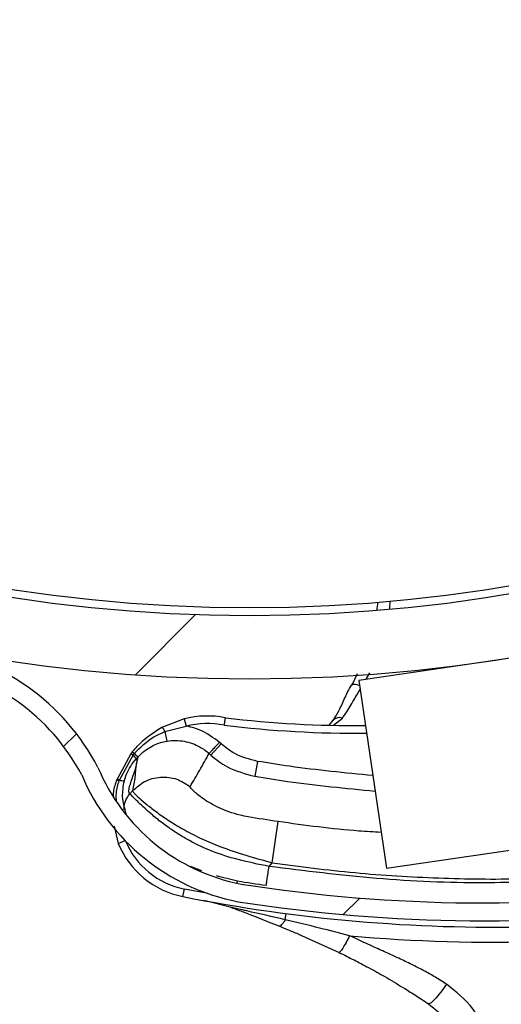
# Model space of a CAD drawing. Header units: inches. Extents: x 170 to 284, y 215 to 248.
# Tile 504 of 656: x 211.0846 to 211.1497, y 224.5616 to 224.6947. Entities that reach past the tile are written whole.
import ezdxf

# ---------------------------------------------------------------- set-up
doc = ezdxf.new("R2010")
doc.units = ezdxf.units.IN
doc.header["$LTSCALE"] = 0.25
doc.header["$MEASUREMENT"] = 0
doc.layers.add('RH FRONT OF HOOD', color=7, linetype='Continuous')
pattern_1 = [(45, (200.7563139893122, 218.4993357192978), (-0.03026527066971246, 0.03026527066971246), [])]

msp = doc.modelspace()

# ---------------------------------------------------------------- hatches: boundary and pattern name
at = {"layer": 'RH FRONT OF HOOD'}
h = msp.add_hatch(dxfattribs=at)
h.set_pattern_fill('ANSI31', color=256, scale=0.34241245, angle=2.8e-322, style=0)
h.set_pattern_definition([(45, (200.7896657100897, 218.4993357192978), (-0.03026527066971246, 0.03026527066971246), [])])
edge = h.paths.add_edge_path(flags=0)
edge.add_arc((211.0763061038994, 224.3915581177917), 0.021400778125, 89.9999999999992, 390.52248781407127, ccw=False)
edge.add_line((211.0763061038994, 224.4129588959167), (211.1490687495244, 224.4129588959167))
edge.add_arc((211.1490687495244, 224.8238538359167), 0.4108949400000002, 270, 450.0000000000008)
edge.add_line((211.1490687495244, 225.2347487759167), (210.6654111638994, 225.2347487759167))
edge.add_arc((210.6654111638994, 225.2390289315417), 0.004280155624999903, 180.0000000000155, 269.9999999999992, ccw=False)
edge.add_line((210.6611310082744, 225.2390289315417), (210.6611310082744, 225.2818304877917))
edge.add_arc((210.6654111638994, 225.2818304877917), 0.004280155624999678, 360, 540, ccw=False)
edge.add_line((210.6696913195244, 225.2818304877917), (210.6696913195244, 225.2390289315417))
edge.add_line((210.6696913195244, 225.2390289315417), (210.6664589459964, 225.2390289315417))
edge.add_line((210.6664589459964, 225.2390289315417), (210.6664589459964, 225.2818304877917))
edge.add_arc((210.6654111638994, 225.2818304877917), 0.001047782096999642, 360, 540.0000000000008)
edge.add_line((210.6643633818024, 225.2818304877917), (210.6643633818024, 225.2390289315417))
edge.add_arc((210.6654111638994, 225.2390289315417), 0.001047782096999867, 180, 270)
edge.add_line((210.6654111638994, 225.2379811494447), (211.1490687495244, 225.2379811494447))
edge.add_arc((211.1490687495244, 224.8238538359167), 0.4141273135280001, 269.9999999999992, 450, ccw=False)
edge.add_line((211.1490687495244, 224.4097265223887), (211.0763061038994, 224.4097265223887))
edge.add_arc((211.0763061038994, 224.3915581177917), 0.018168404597, 450.0000000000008, 750.5224878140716)
edge.add_arc((211.0910543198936, 224.4002532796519), 0.001047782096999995, 390.5224878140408, 495.0000000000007)
edge.add_line((211.0903134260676, 224.4009941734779), (211.0816182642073, 224.3922990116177))
edge.add_line((211.0816182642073, 224.3922990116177), (211.0793326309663, 224.3945846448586))
edge.add_line((211.0793326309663, 224.3945846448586), (211.0880277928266, 224.4032798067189))
edge.add_arc((211.0910543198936, 224.4002532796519), 0.004280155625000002, 390.522487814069, 495.0000000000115, ccw=False)
h = msp.add_hatch(dxfattribs=at)
h.set_pattern_fill('ANSI31', color=256, scale=0.34241245, style=0)
h.set_pattern_definition(pattern_1)
edge = h.paths.add_edge_path(flags=0)
edge.add_line((211.1157170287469, 225.2304686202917), (210.7733045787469, 225.2304686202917))
edge.add_line((210.7733045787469, 225.2304686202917), (210.7733045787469, 225.2347487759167))
edge.add_line((210.7733045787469, 225.2347487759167), (211.1157170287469, 225.2347487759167))
edge.add_arc((211.1157170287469, 224.8238538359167), 0.4108949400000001, 269.9999999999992, 450, ccw=False)
edge.add_line((211.1157170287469, 224.4129588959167), (211.0429543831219, 224.4129588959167))
edge.add_line((211.0429543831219, 224.4129588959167), (211.0429543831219, 224.4172390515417))
edge.add_line((211.0429543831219, 224.4172390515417), (211.1157170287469, 224.4172390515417))
edge.add_arc((211.1157170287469, 224.8238538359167), 0.406614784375, 270, 450.0000000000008)
h = msp.add_hatch(dxfattribs=at)
h.set_pattern_fill('ANSI32', color=256, scale=0.34241245, angle=2.8e-322, style=0)
h.set_pattern_definition([(45, (200.7563139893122, 218.4993357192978), (-0.09079581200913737, 0.09079581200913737), []), (45, (200.8168445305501, 218.4993357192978), (-0.09079581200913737, 0.09079581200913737), [])])
edge = h.paths.add_edge_path(flags=0)
edge.add_arc((211.115717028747, 224.8238538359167), 0.2182879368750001, 180, 540, ccw=False)
edge = h.paths.add_edge_path(flags=0)
edge.add_arc((211.115717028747, 224.8238538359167), 0.2097276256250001, 180, 540, ccw=False)
h = msp.add_hatch(dxfattribs=at)
h.set_pattern_fill('ANSI31', color=256, scale=0.34241245, angle=2.8e-322, style=0)
h.set_pattern_definition(pattern_1)
edge = h.paths.add_edge_path(flags=0)
edge.add_arc((211.2624806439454, 224.6173417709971), 0.001712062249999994, 187.6823523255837, 209.892772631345)
edge.add_line((211.2609963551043, 224.6164885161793), (211.2589035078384, 224.6152854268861))
edge.add_arc((211.2624806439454, 224.6173417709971), 0.004126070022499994, 187.6823523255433, 209.8927726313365, ccw=False)
edge.add_arc((211.2713034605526, 224.6185318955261), 0.01302879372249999, 139.1585197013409, 187.6823523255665, ccw=False)
edge.add_arc((211.2749929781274, 224.6147452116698), 0.01830194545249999, 457.6823523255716, 497.7437253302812, ccw=False)
edge.add_arc((211.2741186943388, 224.6212265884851), 0.01176186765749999, 389.82321001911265, 457.68235232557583, ccw=False)
edge.add_arc((211.2712016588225, 224.61851816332), 0.01566536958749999, 332.9394203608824, 393.1131521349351, ccw=False)
edge.add_arc((211.2624589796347, 224.6226252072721), 0.02532140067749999, 310.5366005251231, 333.66328566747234, ccw=False)
edge.add_arc((211.269860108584, 224.6154003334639), 0.01504902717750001, 269.83807069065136, 306.9970019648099, ccw=False)
edge.add_arc((211.2695219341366, 224.6278968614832), 0.02754708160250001, 190.990855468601, 270.614926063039, ccw=False)
edge.add_arc((211.2341904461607, 224.6198485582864), 0.008748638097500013, 378.6409712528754, 525.6237845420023)
edge.add_arc((211.169741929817, 224.6311945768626), 0.05672062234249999, 277.25298805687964, 350.69225205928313, ccw=False)
edge.add_arc((211.1473883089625, 224.7879449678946), 0.2150521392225, 261.1083798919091, 277.88840595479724, ccw=False)
edge.add_arc((211.1196055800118, 224.6038046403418), 0.02884824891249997, 202.8411957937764, 259.0961091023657, ccw=False)
edge.add_arc((211.0678650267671, 224.579342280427), 0.0284373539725, 387.8029462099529, 441.4014199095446)
edge.add_arc((211.0702884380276, 224.5926259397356), 0.01494630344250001, 442.9737931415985, 498.2295444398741)
edge.add_arc((211.0725446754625, 224.5894751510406), 0.0187470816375, 495.64022688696, 529.1219683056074)
edge.add_arc((211.0674624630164, 224.5910354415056), 0.0134739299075, 531.5599097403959, 569.9559980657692)
edge.add_arc((211.0608493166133, 224.5875520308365), 0.006011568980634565, 212.6648849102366, 233.3999259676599)
edge.add_arc((211.0667341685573, 224.5982275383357), 0.01816498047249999, 238.5816124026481, 277.6823523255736)
edge.add_arc((211.0677000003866, 224.5910674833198), 0.01094007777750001, 277.6823523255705, 367.682352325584)
edge.add_arc((211.0766924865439, 224.5922804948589), 0.001866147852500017, 367.6823523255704, 383.3245987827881)
edge.add_line((211.0784061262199, 224.5930193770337), (211.0806228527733, 224.5939751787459))
edge.add_arc((211.0766924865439, 224.5922804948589), 0.004280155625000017, 367.68235232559, 383.3245987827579, ccw=False)
edge.add_arc((211.0677000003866, 224.5910674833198), 0.01335408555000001, 277.68235232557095, 367.6823523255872, ccw=False)
edge.add_arc((211.0667341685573, 224.5982275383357), 0.020578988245, 238.2937106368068, 277.6823523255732, ccw=False)
edge.add_arc((211.0608493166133, 224.5875520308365), 0.008425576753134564, 212.2600195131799, 234.1820632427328, ccw=False)
edge.add_arc((211.0674624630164, 224.5910354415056), 0.01588793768, 171.3726545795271, 210.1529330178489, ccw=False)
edge.add_arc((211.0725446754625, 224.5894751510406), 0.02116108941, 495.78688309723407, 529.2595240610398, ccw=False)
edge.add_arc((211.0702884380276, 224.5926259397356), 0.01736031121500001, 442.8626004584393, 498.0482056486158, ccw=False)
edge.add_arc((211.0678650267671, 224.579342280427), 0.030851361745, 387.6005096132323, 441.4618899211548, ccw=False)
edge.add_arc((211.1196055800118, 224.6038046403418), 0.02643424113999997, 202.6240618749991, 259.0059654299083)
edge.add_arc((211.1473883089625, 224.7879449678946), 0.21263813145, 261.1200207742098, 277.8920418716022)
edge.add_arc((211.169741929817, 224.6311945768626), 0.05430661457, 277.2389789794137, 350.7968871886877)
edge.add_arc((211.2341904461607, 224.6198485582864), 0.01116264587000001, 377.74339121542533, 526.2114395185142, ccw=False)
edge.add_arc((211.2695219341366, 224.6278968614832), 0.02513307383, 190.653752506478, 270.6530101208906)
edge.add_arc((211.269860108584, 224.6154003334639), 0.01263501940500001, 269.7653996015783, 306.6650491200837)
edge.add_arc((211.2624589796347, 224.6226252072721), 0.022907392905, 310.726658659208, 333.7020675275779)
edge.add_arc((211.2712016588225, 224.61851816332), 0.01325136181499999, 332.8745927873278, 393.4176020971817)
edge.add_arc((211.2741186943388, 224.6212265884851), 0.009347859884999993, 389.4048764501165, 457.6823523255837)
edge.add_arc((211.2749929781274, 224.6147452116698), 0.01588793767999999, 457.6823523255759, 497.6345312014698)
edge.add_arc((211.2713034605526, 224.6185318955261), 0.01061478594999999, 499.3168536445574, 547.6823523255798)

# ---------------------------------------------------------------- linework, layer by layer
for p, q in [((211.1643517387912, 224.6103651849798), (211.1304733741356, 224.6053933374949)), ((211.1302732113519, 224.6062876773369), (211.129516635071, 224.6047722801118)), ((211.1314754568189, 224.6055403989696), (211.1319877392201, 224.6064061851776)), ((211.1304733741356, 224.6053933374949), (211.1342022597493, 224.5799845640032)), ((211.106867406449, 224.600200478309), (211.1038489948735, 224.599035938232)), ((211.106867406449, 224.600200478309), (211.1071151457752, 224.5992035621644)), ((211.1265211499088, 224.5993644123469), (211.1269944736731, 224.6000271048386)), ((211.1270640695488, 224.5993262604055), (211.1282504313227, 224.6002951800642)), ((211.1042739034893, 224.5984851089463), (211.1071151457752, 224.5992035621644)), ((211.1042739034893, 224.5984851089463), (211.1045008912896, 224.5971700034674)), ((211.1118608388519, 224.5968135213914), (211.1104841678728, 224.5952901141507)), ((211.1118608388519, 224.5968135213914), (211.1116198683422, 224.5970312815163)), ((211.0996747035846, 224.5954835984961), (211.0977918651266, 224.5920597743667)), ((211.0999501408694, 224.5953002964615), (211.1001284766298, 224.5955163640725)), ((211.1102431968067, 224.5955078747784), (211.1104841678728, 224.5952901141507)), ((211.0981011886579, 224.5919190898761), (211.0999501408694, 224.5953002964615)), ((211.1005952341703, 224.5950279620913), (211.100390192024, 224.5940605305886)), ((211.1167605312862, 224.5944508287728), (211.1164257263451, 224.5924250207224)), ((211.0977677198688, 224.5919934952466), (211.0977673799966, 224.5919925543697)), ((211.0977915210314, 224.592058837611), (211.0977677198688, 224.5919934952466)), ((211.0977918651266, 224.5920597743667), (211.0977915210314, 224.592058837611)), ((211.0980793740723, 224.5918516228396), (211.0980797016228, 224.5918526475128)), ((211.0980797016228, 224.5918526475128), (211.0981008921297, 224.5919181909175)), ((211.0981008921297, 224.5919181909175), (211.0981011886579, 224.5919190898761)), ((211.0987773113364, 224.5918207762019), (211.0987775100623, 224.5918215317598)), ((211.0998841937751, 224.5904561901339), (211.0995230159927, 224.5900565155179)), ((211.1187675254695, 224.5807144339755), (211.1195758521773, 224.586302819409)), ((211.0973903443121, 224.5856995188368), (211.097958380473, 224.5833550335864)), ((211.097958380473, 224.5833550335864), (211.0988821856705, 224.5837356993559)), ((211.1342022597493, 224.5799845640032), (211.1584648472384, 224.58354524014)), ((211.1076579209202, 224.5802642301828), (211.1091898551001, 224.5796699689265)), ((211.11833878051, 224.580239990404), (211.1187675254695, 224.5807144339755)), ((211.1140357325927, 224.5779638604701), (211.1140917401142, 224.5783027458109)), ((211.1067061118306, 224.5761657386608), (211.1069060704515, 224.5771733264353)), ((211.1101174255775, 224.5765613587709), (211.1069060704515, 224.5771733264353)), ((211.1130703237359, 224.5747350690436), (211.109530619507, 224.5756247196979)), ((211.120530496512, 224.5730300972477), (211.1206408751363, 224.5738708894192)), ((211.1223021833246, 224.5710815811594), (211.1278085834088, 224.568609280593))]:
    msp.add_line(p, q, dxfattribs=at)
at = {"layer": 'RH FRONT OF HOOD', "flags": 128}
msp.add_lwpolyline([(211.129516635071, 224.6047722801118), (211.1295825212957, 224.6048377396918), (211.1296869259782, 224.6048775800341), (211.1298269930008, 224.6048907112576), (211.1299988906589, 224.6048767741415), (211.1301979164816, 224.6048361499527), (211.1304186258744, 224.6047699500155), (211.1305731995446, 224.6047131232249)], dxfattribs=at)
at = {"layer": 'RH FRONT OF HOOD'}
for radius in [0.218287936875, 0.2097276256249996, 0.20865758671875]:
    msp.add_circle((211.1157170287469, 224.8238538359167), radius, dxfattribs=at)
for centre, radius, start, end in [((211.1157170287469, 224.8238538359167), 0.4141273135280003, 270, 90), ((211.1157170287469, 224.8238538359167), 0.4108949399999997, 270, 90), ((211.1157170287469, 224.8238538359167), 0.406614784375, 270, 90), ((211.1071130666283, 224.6180121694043), 0.0260233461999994, 352.9867047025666, 355.3833265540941), ((211.1070831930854, 224.6182336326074), 0.02773540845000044, 353.2641087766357, 355.5146859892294), ((211.0678650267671, 224.579342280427), 0.03085136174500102, 27.60050961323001, 81.46188992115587), ((211.0678650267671, 224.579342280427), 0.02843735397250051, 27.80294620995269, 81.40141990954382), ((211.110005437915, 224.5875728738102), 0.01301167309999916, 79.18491049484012, 103.955633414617), ((211.110005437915, 224.5875728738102), 0.01198443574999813, 79.0234498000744, 103.9556334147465), ((211.1300893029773, 224.7448053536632), 0.1455252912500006, 263.036776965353, 270.5041230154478), ((211.1278584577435, 224.5992435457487), 0.001122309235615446, 69.55816570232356, 137.6291869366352), ((211.1030254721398, 224.5979613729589), 0.001353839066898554, 22.75879212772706, 52.53425372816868), ((211.1300893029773, 224.7448053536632), 0.1465525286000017, 263.0229707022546, 270.5594522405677), ((211.1196055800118, 224.6038046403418), 0.02643424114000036, 202.6240618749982, 259.0059654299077), ((211.1196055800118, 224.6038046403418), 0.02884824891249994, 202.8411957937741, 259.0961091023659), ((211.0985634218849, 224.5933390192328), 0.00156417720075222, 239.4080465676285, 251.9734043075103), ((211.0985650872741, 224.5933437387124), 0.001568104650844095, 239.4366189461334, 251.9686989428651), ((211.0986103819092, 224.5934494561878), 0.001613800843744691, 239.5084450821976, 251.5964417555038), ((211.0986101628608, 224.5934485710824), 0.001611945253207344, 239.4928350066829, 251.5938102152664), ((211.0987563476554, 224.5940723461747), 0.002251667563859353, 253.0763074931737, 270.5334481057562), ((211.0987573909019, 224.5940751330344), 0.002253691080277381, 253.0721173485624, 270.5114979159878), ((211.1090389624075, 224.5879209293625), 0.01095719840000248, 202.3947377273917, 258.7753310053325), ((211.1090389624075, 224.5879209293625), 0.01198443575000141, 202.3947377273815, 258.7753310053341), ((211.1473883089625, 224.7879449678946), 0.2126381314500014, 261.1200207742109, 277.8920418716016), ((211.1487640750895, 224.7880950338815), 0.2160622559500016, 258.775331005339, 271.3111233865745), ((211.1473883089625, 224.7879449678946), 0.2150521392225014, 261.1083798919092, 277.8884059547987), ((211.1487640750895, 224.7880950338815), 0.218095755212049, 264.8615755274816, 271.8007834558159)]:
    msp.add_arc(centre, radius, start, end, dxfattribs=at)
for points, knots in [([(211.1270178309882, 224.5999902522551), (211.1272537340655, 224.6003684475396), (211.1277623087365, 224.6011837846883), (211.1285201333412, 224.6028615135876), (211.1291253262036, 224.6042018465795), (211.1295985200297, 224.6048919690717), (211.1296445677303, 224.6049591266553)], [0, 0, 0, 0, 0.28394206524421, 0.6121401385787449, 0.9622563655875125, 1, 1, 1, 1]), ([(211.1282504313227, 224.6002951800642), (211.1283655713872, 224.6004419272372), (211.1288877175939, 224.6011074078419), (211.1295897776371, 224.6023857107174), (211.1303241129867, 224.6036059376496), (211.1306549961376, 224.6041557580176)], [0, 0, 0, 0, 0.1345182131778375, 0.6100237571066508, 1, 1, 1, 1]), ([(211.1122873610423, 224.5993380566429), (211.1122888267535, 224.5993473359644), (211.1123006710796, 224.5994223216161), (211.1123303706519, 224.5996105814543), (211.1123739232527, 224.5998874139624), (211.1124143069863, 224.6001448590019), (211.1124416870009, 224.6003197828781), (211.1124451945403, 224.600342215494), (211.1124469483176, 224.6003534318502)], [0, 0, 0, 0, 0.01753608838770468, 0.141708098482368, 0.3563943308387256, 0.570964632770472, 0.7854813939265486, 1, 1, 1, 1]), ([(211.1038489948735, 224.599035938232), (211.1026468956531, 224.5982549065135), (211.1011757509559, 224.5972990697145), (211.100060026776, 224.595959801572), (211.0998559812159, 224.5957148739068)], [0, 0, 0, 0, 0.8171182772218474, 0.9999999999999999, 0.9999999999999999, 0.9999999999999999, 0.9999999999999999]), ([(211.1001287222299, 224.5955166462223), (211.100953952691, 224.596342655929), (211.1021813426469, 224.5975712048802), (211.1037574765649, 224.5982595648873), (211.1042739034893, 224.5984851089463)], [0, 0, 0, 0, 0.6723457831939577, 1, 1, 1, 1]), ([(211.1116198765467, 224.5970312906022), (211.1108141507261, 224.5976307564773), (211.1094799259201, 224.5986234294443), (211.1078303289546, 224.5990819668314), (211.1071511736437, 224.5991974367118), (211.1071151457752, 224.5992035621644)], [0, 0, 0, 0, 0.5907811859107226, 0.9782917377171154, 1, 1, 1, 1]), ([(211.1005919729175, 224.59502435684), (211.1005919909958, 224.5950243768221), (211.1009403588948, 224.5954094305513), (211.101873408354, 224.5962255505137), (211.1032543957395, 224.5969068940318), (211.1042267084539, 224.5971121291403), (211.1045008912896, 224.5971700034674)], [0, 0, 0, 0, 1.782673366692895e-05, 0.3435204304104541, 0.814879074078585, 1, 1, 1, 1]), ([(211.1045008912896, 224.5971700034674), (211.104522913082, 224.5971737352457), (211.1052994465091, 224.597305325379), (211.1068868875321, 224.5972928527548), (211.1088347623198, 224.5965914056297), (211.1098710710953, 224.5958440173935), (211.1102433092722, 224.5955077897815), (211.1102433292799, 224.5955077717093)], [0, 0, 0, 0, 0.01087401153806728, 0.3834398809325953, 0.7558119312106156, 0.9999868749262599, 1, 1, 1, 1]), ([(211.1167605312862, 224.5944508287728), (211.1156974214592, 224.5947228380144), (211.1138960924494, 224.5951837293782), (211.1124524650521, 224.5963397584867), (211.1118608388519, 224.5968135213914)], [0, 0, 0, 0, 0.5901808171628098, 1, 1, 1, 1]), ([(211.0998559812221, 224.5957148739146), (211.0998559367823, 224.5957148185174), (211.0997946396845, 224.5956384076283), (211.0997346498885, 224.5955609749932), (211.0996747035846, 224.5954835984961)], [0, 0, 0, 0, 0.0007249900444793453, 0.9999999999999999, 0.9999999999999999, 0.9999999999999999, 0.9999999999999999]), ([(211.1001284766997, 224.5955163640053), (211.100146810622, 224.595498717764), (211.100256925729, 224.5953927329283), (211.100423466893, 224.5952283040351), (211.1005714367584, 224.5950728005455), (211.1005873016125, 224.5950429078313), (211.1005952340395, 224.5950279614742)], [0, 0, 0, 0, 0.06242876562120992, 0.3749525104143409, 0.6874762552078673, 1, 1, 1, 1]), ([(211.107666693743, 224.5910259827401), (211.1081011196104, 224.5917638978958), (211.1089699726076, 224.5932397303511), (211.1098188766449, 224.5947517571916), (211.1102433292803, 224.5955077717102)], [0, 0, 0, 0, 0.4999992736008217, 1, 1, 1, 1]), ([(211.0987775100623, 224.5918215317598), (211.098867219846, 224.5921157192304), (211.0991986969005, 224.5932027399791), (211.0998376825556, 224.5941912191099), (211.1003938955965, 224.5948054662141), (211.1003939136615, 224.594805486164)], [0, 0, 0, 0, 0.2706300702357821, 0.9999763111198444, 1, 1, 1, 1]), ([(211.0995230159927, 224.5900565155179), (211.0994693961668, 224.5901570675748), (211.099356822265, 224.5903681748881), (211.099468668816, 224.590990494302), (211.0997126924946, 224.5917848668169), (211.1000163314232, 224.592632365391), (211.1003131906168, 224.5934770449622), (211.100413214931, 224.5939183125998), (211.1004639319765, 224.5941420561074)], [0, 0, 0, 0, 0.1574760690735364, 0.3306182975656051, 0.4911886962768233, 0.6742546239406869, 0.8348317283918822, 1, 1, 1, 1]), ([(211.0999501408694, 224.5953002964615), (211.0999679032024, 224.5952827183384), (211.1000746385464, 224.5951770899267), (211.1002350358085, 224.5950124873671), (211.100375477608, 224.5948549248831), (211.1003877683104, 224.594821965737), (211.1003939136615, 224.5948054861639)], [0, 0, 0, 0, 0.0623937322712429, 0.3749291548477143, 0.6874645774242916, 1, 1, 1, 1]), ([(211.1003936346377, 224.594805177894), (211.1004437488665, 224.5948605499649), (211.1005109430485, 224.594934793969), (211.1005781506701, 224.5950090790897), (211.1005952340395, 224.5950279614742)], [0, 0, 0, 0, 0.7458120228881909, 1, 1, 1, 1]), ([(211.1004639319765, 224.5941420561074), (211.1004768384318, 224.594238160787), (211.1005027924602, 224.5944314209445), (211.1004847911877, 224.5946584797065), (211.100423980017, 224.5947563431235), (211.1003936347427, 224.5948051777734)], [0, 0, 0, 0, 0.3313600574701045, 0.6663431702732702, 1, 1, 1, 1]), ([(211.1104841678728, 224.5952901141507), (211.1104841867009, 224.5952900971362), (211.1111583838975, 224.594680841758), (211.1129778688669, 224.5933371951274), (211.1151452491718, 224.5927637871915), (211.1164257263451, 224.5924250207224)], [0, 0, 0, 0, 1.142795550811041e-05, 0.4092118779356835, 1, 1, 1, 1]), ([(211.1323609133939, 224.5925315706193), (211.1286127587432, 224.5928908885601), (211.1233941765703, 224.593391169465), (211.1182187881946, 224.5942178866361), (211.1167605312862, 224.5944508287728)], [0, 0, 0, 0, 0.7182323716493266, 1, 1, 1, 1]), ([(211.100390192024, 224.5940605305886), (211.1003606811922, 224.5938438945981), (211.1002792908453, 224.5932464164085), (211.1002144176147, 224.5921597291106), (211.1000094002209, 224.591102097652), (211.0998841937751, 224.5904561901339)], [0, 0, 0, 0, 0.1812946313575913, 0.50000735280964, 1, 1, 1, 1]), ([(211.0977673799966, 224.5919925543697), (211.0975618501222, 224.5914352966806), (211.0972912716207, 224.5907016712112), (211.0972666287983, 224.5899290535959), (211.0972607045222, 224.5897433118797)], [0, 0, 0, 0, 0.7595942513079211, 0.9999999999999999, 0.9999999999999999, 0.9999999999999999, 0.9999999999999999]), ([(211.0977279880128, 224.5890639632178), (211.0976997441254, 224.5894337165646), (211.0976273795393, 224.5903810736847), (211.0979081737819, 224.5912946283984), (211.0980793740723, 224.5918516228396)], [0, 0, 0, 0, 0.3902998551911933, 1, 1, 1, 1]), ([(211.0990393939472, 224.587356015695), (211.0988112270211, 224.5881238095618), (211.0983736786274, 224.5895961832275), (211.0986466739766, 224.591100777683), (211.0987773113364, 224.5918207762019)], [0, 0, 0, 0, 0.5214667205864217, 1, 1, 1, 1]), ([(211.0998841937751, 224.5904561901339), (211.1004028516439, 224.5909188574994), (211.1014802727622, 224.5918799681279), (211.1036507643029, 224.5924339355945), (211.1058791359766, 224.5922020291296), (211.107085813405, 224.5914081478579), (211.107666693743, 224.5910259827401)], [0, 0, 0, 0, 0.2406941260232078, 0.4999999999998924, 0.7593058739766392, 0.9999999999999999, 0.9999999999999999, 0.9999999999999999, 0.9999999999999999]), ([(211.1164257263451, 224.5924250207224), (211.1178992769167, 224.5921899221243), (211.1232879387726, 224.5913301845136), (211.1287214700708, 224.5908093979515), (211.1326691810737, 224.5904310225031)], [0, 0, 0, 0, 0.2734538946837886, 1, 1, 1, 1]), ([(211.0998841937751, 224.5904561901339), (211.0999261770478, 224.5903817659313), (211.1000115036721, 224.5902305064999), (211.1007301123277, 224.5895317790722), (211.1018066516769, 224.5886064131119), (211.1031738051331, 224.5875493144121), (211.1048940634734, 224.5863608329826), (211.1069099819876, 224.5851442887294), (211.109225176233, 224.5839530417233), (211.1119611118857, 224.5827798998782), (211.1152018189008, 224.5817678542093), (211.1175688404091, 224.5810685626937), (211.1187675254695, 224.5807144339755)], [0, 0, 0, 0, 0.1094013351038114, 0.2223468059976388, 0.3151791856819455, 0.4102231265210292, 0.5012749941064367, 0.5946006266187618, 0.6834485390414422, 0.774533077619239, 0.8858211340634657, 0.9999999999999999, 0.9999999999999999, 0.9999999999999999, 0.9999999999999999]), ([(211.115520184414, 224.586945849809), (211.1155201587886, 224.5869458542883), (211.1151492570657, 224.5870106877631), (211.1136889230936, 224.5873176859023), (211.1113489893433, 224.5881872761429), (211.109257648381, 224.5894538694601), (211.1078770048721, 224.5906252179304), (211.1077416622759, 224.5908831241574), (211.107666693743, 224.5910259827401)], [0, 0, 0, 0, 4.497367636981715e-06, 0.06509473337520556, 0.261670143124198, 0.4753105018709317, 0.7093656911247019, 0.9999999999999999, 0.9999999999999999, 0.9999999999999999, 0.9999999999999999]), ([(211.0987346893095, 224.5878937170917), (211.0987373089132, 224.5880859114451), (211.0987427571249, 224.5884856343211), (211.0989443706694, 224.5892564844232), (211.0992950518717, 224.5897413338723), (211.0995230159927, 224.5900565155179)], [0, 0, 0, 0, 0.2447599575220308, 0.5090480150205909, 1, 1, 1, 1]), ([(211.11833878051, 224.580239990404), (211.1169308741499, 224.5805302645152), (211.1142730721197, 224.5810782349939), (211.1105975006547, 224.5822124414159), (211.1079930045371, 224.5834780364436), (211.10612750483, 224.5845704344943), (211.1049711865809, 224.5853375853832), (211.1040443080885, 224.5860113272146), (211.1033008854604, 224.5865859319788), (211.1025124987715, 224.5872311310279), (211.1016818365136, 224.5879604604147), (211.1006309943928, 224.5889582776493), (211.0997455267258, 224.5898378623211), (211.0995927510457, 224.58998798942), (211.0995230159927, 224.5900565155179)], [0, 0, 0, 0, 0.1307156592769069, 0.2467609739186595, 0.3577928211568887, 0.4170971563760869, 0.4791482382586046, 0.5177152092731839, 0.5590896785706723, 0.6032945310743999, 0.6633484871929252, 0.7353692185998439, 0.8792082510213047, 0.9999999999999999, 0.9999999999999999, 0.9999999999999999, 0.9999999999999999]), ([(211.1195758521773, 224.586302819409), (211.1182112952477, 224.5865097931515), (211.1168467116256, 224.5867167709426), (211.1155202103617, 224.5869458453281), (211.115520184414, 224.586945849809)], [0, 0, 0, 0, 0.9999804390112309, 1, 1, 1, 1]), ([(211.1334904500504, 224.5848348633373), (211.1324886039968, 224.5848920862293), (211.1278303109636, 224.5851581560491), (211.1232057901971, 224.5857994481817), (211.1195758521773, 224.586302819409)], [0, 0, 0, 0, 0.2150672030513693, 1, 1, 1, 1]), ([(211.1179668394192, 224.5776989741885), (211.1179718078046, 224.5777329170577), (211.1179794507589, 224.5777851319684), (211.1180258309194, 224.578101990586), (211.1180738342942, 224.5784299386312), (211.1181334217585, 224.5788370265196), (211.1182200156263, 224.5794286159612), (211.1182919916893, 224.5799203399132), (211.11833878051, 224.580239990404)], [0, 0, 0, 0, 0.239456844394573, 0.3683606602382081, 0.5000000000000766, 0.6316393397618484, 0.7605431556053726, 0.9999999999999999, 0.9999999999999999, 0.9999999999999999, 0.9999999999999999]), ([(211.1591649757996, 224.578354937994), (211.1552484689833, 224.5781979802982), (211.1464839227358, 224.5778467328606), (211.1328291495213, 224.5784321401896), (211.1231766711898, 224.5796364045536), (211.11833878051, 224.580239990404)], [0, 0, 0, 0, 0.287217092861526, 0.642748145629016, 0.9999999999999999, 0.9999999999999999, 0.9999999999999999, 0.9999999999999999]), ([(211.1187675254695, 224.5807144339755), (211.1224954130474, 224.5802327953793), (211.1299620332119, 224.5792681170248), (211.141233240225, 224.5786145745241), (211.15095928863, 224.5784490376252), (211.1569028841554, 224.5787678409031), (211.1590934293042, 224.5788853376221)], [0, 0, 0, 0, 0.2788171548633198, 0.5584454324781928, 0.8372626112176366, 1, 1, 1, 1]), ([(211.1111704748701, 224.5790013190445), (211.1121301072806, 224.5787530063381), (211.1143257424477, 224.5781848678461), (211.116655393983, 224.5778739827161), (211.1179668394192, 224.5776989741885)], [0, 0, 0, 0, 0.4370636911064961, 1, 1, 1, 1]), ([(211.120530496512, 224.5730300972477), (211.1187965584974, 224.5734303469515), (211.1163128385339, 224.5740036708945), (211.1138221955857, 224.5745654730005), (211.1130703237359, 224.5747350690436)], [0, 0, 0, 0, 0.69812138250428, 0.9999999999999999, 0.9999999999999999, 0.9999999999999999, 0.9999999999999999]), ([(211.1197270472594, 224.5721429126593), (211.1180841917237, 224.572800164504), (211.1158908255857, 224.5736776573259), (211.1136362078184, 224.5745229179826), (211.1130703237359, 224.5747350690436)], [0, 0, 0, 0, 0.7490110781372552, 1, 1, 1, 1]), ([(211.120530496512, 224.5730300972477), (211.1204372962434, 224.572885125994), (211.1202487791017, 224.5725918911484), (211.119995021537, 224.5723017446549), (211.1198257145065, 224.5721736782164), (211.119745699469, 224.572148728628), (211.1197270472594, 224.5721429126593)], [0, 0, 0, 0, 0.2979480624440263, 0.6026626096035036, 0.9073771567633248, 0.9999999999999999, 0.9999999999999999, 0.9999999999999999, 0.9999999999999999]), ([(211.1292309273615, 224.5708757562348), (211.1278812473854, 224.5712212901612), (211.1249824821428, 224.5719634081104), (211.1220810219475, 224.572658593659), (211.120530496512, 224.5730300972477)], [0, 0, 0, 0, 0.4656051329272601, 1, 1, 1, 1]), ([(211.1223058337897, 224.571080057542), (211.1223058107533, 224.5710800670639), (211.1218193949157, 224.5712811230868), (211.1209640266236, 224.571637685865), (211.1200997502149, 224.5719922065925), (211.1197270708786, 224.5721429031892), (211.1197270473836, 224.5721429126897)], [0, 0, 0, 0, 2.704369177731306e-05, 0.5710314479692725, 0.9999729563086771, 1, 1, 1, 1]), ([(211.1292309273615, 224.5708757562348), (211.1290663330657, 224.5705601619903), (211.1287273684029, 224.5699102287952), (211.1282830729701, 224.5691549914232), (211.1279451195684, 224.5686637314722), (211.127853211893, 224.5686270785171), (211.1278085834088, 224.568609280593)], [0, 0, 0, 0, 0.2427897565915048, 0.5000000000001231, 0.7572102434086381, 1, 1, 1, 1]), ([(211.1423450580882, 224.5643061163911), (211.1418457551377, 224.5646272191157), (211.140817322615, 224.5652886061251), (211.1392367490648, 224.5661691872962), (211.1375847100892, 224.5670168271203), (211.1359858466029, 224.5677821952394), (211.1342859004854, 224.5685586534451), (211.1324264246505, 224.5693936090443), (211.1306979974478, 224.5701795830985), (211.1295977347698, 224.5707016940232), (211.1292309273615, 224.5708757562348)], [0, 0, 0, 0, 0.1216476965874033, 0.250562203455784, 0.3699476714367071, 0.5011532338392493, 0.6125555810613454, 0.7514486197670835, 0.9171375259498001, 1, 1, 1, 1]), ([(211.1278085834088, 224.568609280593), (211.1284867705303, 224.568274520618), (211.1298375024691, 224.5676077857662), (211.1318947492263, 224.5665185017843), (211.1340975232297, 224.5652903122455), (211.1361666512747, 224.5640609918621), (211.1381323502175, 224.5628341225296), (211.1392787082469, 224.56207609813), (211.1398967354, 224.5616674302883)], [0, 0, 0, 0, 0.161096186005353, 0.3208521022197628, 0.500107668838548, 0.7056749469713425, 0.8413228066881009, 1, 1, 1, 1]), ([(211.1473296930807, 224.5586825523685), (211.1468836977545, 224.5594733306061), (211.1456426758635, 224.5616737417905), (211.1436326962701, 224.5632782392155), (211.1423450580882, 224.5643061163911)], [0, 0, 0, 0, 0.3593774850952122, 1, 1, 1, 1]), ([(211.1398967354, 224.5616674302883), (211.1407921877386, 224.5609472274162), (211.1421943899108, 224.5598194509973), (211.1430489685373, 224.5582937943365), (211.1433578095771, 224.5577424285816)], [0, 0, 0, 0, 0.6386043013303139, 1, 1, 1, 1])]:
    msp.add_open_spline(points, degree=3, knots=knots, dxfattribs=at)
for points in [[(211.1116196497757, 224.5970314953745), (211.1114431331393, 224.5968360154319), (211.1110900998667, 224.5964450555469), (211.1106413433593, 224.5959480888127), (211.1103208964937, 224.5955932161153), (211.1102693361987, 224.5955361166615), (211.1102435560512, 224.5955075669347)], [(211.0996747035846, 224.5954835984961), (211.0996792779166, 224.5954826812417), (211.0996884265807, 224.595480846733), (211.0997457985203, 224.5954443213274), (211.099830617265, 224.5953862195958), (211.099910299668, 224.5953289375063), (211.0999501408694, 224.5953002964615)], [(211.0998559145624, 224.5957147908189), (211.0998601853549, 224.5957132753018), (211.0998687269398, 224.5957102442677), (211.099925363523, 224.5956702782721), (211.1000095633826, 224.5956077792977), (211.1000888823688, 224.5955468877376), (211.1001285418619, 224.5955164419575)], [(211.1423450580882, 224.5643061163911), (211.1420573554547, 224.5639122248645), (211.1414819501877, 224.5631244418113), (211.1407284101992, 224.562242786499), (211.1401448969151, 224.5616834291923), (211.1399794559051, 224.5616727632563), (211.1398967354, 224.5616674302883)]]:
    msp.add_open_spline(points, degree=3, dxfattribs=at)

doc.saveas('drawing.dxf')
